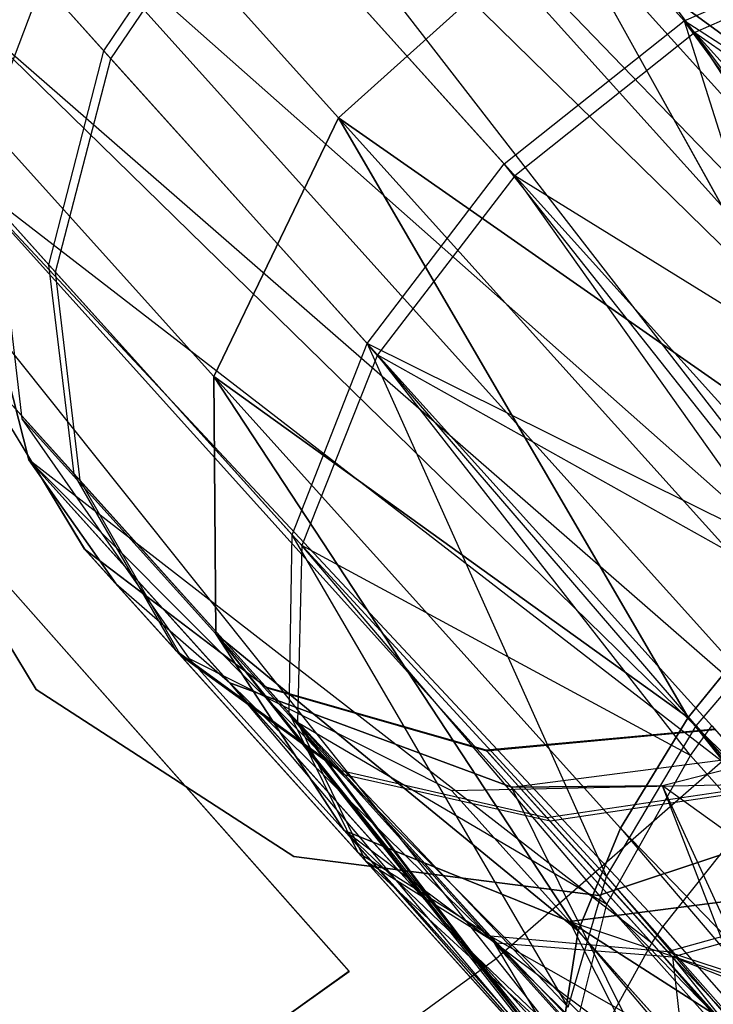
# Model space of a CAD drawing. Extents: x 0.3 to 7.1, y -3.38 to 3.38.
# Tile 380 of 604: x 4.61 to 4.72, y -1.25 to -1.09. Entities that reach past the tile are written whole.
import ezdxf

# ---------------------------------------------------------------- set-up
doc = ezdxf.new("R2010")
doc.units = 0
doc.header["$LTSCALE"] = 2.54
doc.layers.get('0').update_dxf_attribs({"linetype": 'CONTINUOUS'})

# ---------------------------------------------------------------- blocks, each defined once
blk = doc.blocks.new('SINGLES_AVVSTL_STL')
at = {"color": 0}
for p, q in [((4.77579, -1.17101, 61.32648), (4.66381, -1.02154, 61.33122)), ((4.77579, -1.17101, 61.32648), (4.66381, -1.02154, 61.33122)), ((4.77579, -1.17101, 61.32648), (4.64256, -1.03291, 61.32545)), ((4.77579, -1.17101, 61.32648), (4.64256, -1.03291, 61.32545)), ((4.77073, -1.17526, 61.32545), (4.64256, -1.03291, 61.32545)), ((4.77073, -1.17526, 61.32545), (4.64256, -1.03291, 61.32545)), ((4.77073, -1.17526, 61.32545), (4.63311, -1.04044, 61.32472)), ((4.77073, -1.17526, 61.32545), (4.63311, -1.04044, 61.32472)), ((4.7511, -1.19302, 61.32577), (4.63311, -1.04044, 61.32472)), ((4.7511, -1.19302, 61.32577), (4.63311, -1.04044, 61.32472)), ((4.67336, -1.04424, 54.58468), (4.71632, -1.09195, 54.50357)), ((4.67336, -1.04424, 54.58468), (4.71632, -1.09195, 54.50357)), ((4.718, -1.09382, 54.94895), (4.67451, -1.04552, 54.86879)), ((4.718, -1.09382, 54.94895), (4.67451, -1.04552, 54.86879)), ((4.60531, -1.10866, 20.28282), (4.6223, -1.06419, 20.27784)), ((4.60531, -1.10866, 20.40604), (4.6223, -1.06419, 20.41103)), ((4.60531, -1.10866, 20.28282), (4.6223, -1.06419, 20.27784)), ((4.60531, -1.10866, 20.40604), (4.6223, -1.06419, 20.41103)), ((4.6223, -1.06419, 20.27784), (4.66124, -1.10744, 20.15803)), ((4.6223, -1.06419, 20.27784), (4.66124, -1.10744, 20.15803)), ((4.66124, -1.10744, 20.53083), (4.6223, -1.06419, 20.41103)), ((4.66124, -1.10744, 20.53083), (4.6223, -1.06419, 20.41103)), ((4.62382, -1.09673, 54.58784), (4.64417, -1.0665, 54.58307)), ((4.62382, -1.09673, 54.58784), (4.64417, -1.0665, 54.58307)), ((4.64417, -1.0665, 54.58307), (4.68762, -1.11476, 54.50104)), ((4.64417, -1.0665, 54.58307), (4.68762, -1.11476, 54.50104)), ((4.62495, -1.09799, 54.86556), (4.64533, -1.0678, 54.87044)), ((4.62495, -1.09799, 54.86556), (4.64533, -1.0678, 54.87044)), ((4.68932, -1.11666, 54.95151), (4.64533, -1.0678, 54.87044)), ((4.68932, -1.11666, 54.95151), (4.64533, -1.0678, 54.87044)), ((4.7511, -1.19302, 61.32577), (4.61111, -1.06899, 61.33122)), ((4.7511, -1.19302, 61.32577), (4.61111, -1.06899, 61.33122)), ((4.73628, -1.20804, 61.33123), (4.61111, -1.06899, 61.33122)), ((4.73628, -1.20804, 61.33123), (4.61111, -1.06899, 61.33122)), ((4.60268, -1.07325, 54.68344), (4.62382, -1.09673, 54.58784)), ((4.60268, -1.07325, 54.68344), (4.62382, -1.09673, 54.58784)), ((4.62495, -1.09799, 54.86556), (4.60295, -1.07355, 54.76956)), ((4.62495, -1.09799, 54.86556), (4.60295, -1.07355, 54.76956)), ((4.66124, -1.10744, 20.15803), (4.69681, -1.07541, 20.15803)), ((4.69681, -1.07541, 20.53083), (4.66124, -1.10744, 20.53083)), ((4.66124, -1.10744, 20.15803), (4.69681, -1.07541, 20.15803)), ((4.69681, -1.07541, 20.53083), (4.66124, -1.10744, 20.53083)), ((4.69681, -1.07541, 20.15803), (4.74824, -1.1683, 20.07306)), ((4.69681, -1.07541, 20.15803), (4.74824, -1.1683, 20.07306)), ((4.69681, -1.07541, 20.15803), (4.76685, -1.15321, 20.07569)), ((4.74824, -1.1683, 20.61581), (4.69681, -1.07541, 20.53083)), ((4.69681, -1.07541, 20.15803), (4.76685, -1.15321, 20.07569)), ((4.69681, -1.07541, 20.15803), (4.78604, -1.14083, 20.08342)), ((4.69681, -1.07541, 20.15803), (4.78604, -1.14083, 20.08342)), ((4.76685, -1.15321, 20.61318), (4.69681, -1.07541, 20.53083)), ((4.74824, -1.1683, 20.61581), (4.69681, -1.07541, 20.53083)), ((4.76685, -1.15321, 20.61318), (4.69681, -1.07541, 20.53083)), ((4.78604, -1.14083, 20.60545), (4.69681, -1.07541, 20.53083)), ((4.78604, -1.14083, 20.60545), (4.69681, -1.07541, 20.53083)), ((4.71632, -1.09195, 54.50357), (4.74804, -1.07801, 54.51583)), ((4.71632, -1.09195, 54.50357), (4.74804, -1.07801, 54.51583)), ((4.74963, -1.07978, 54.93658), (4.718, -1.09382, 54.94895)), ((4.74963, -1.07978, 54.93658), (4.718, -1.09382, 54.94895)), ((4.73628, -1.20804, 61.33123), (4.60274, -1.0916, 61.34243)), ((4.73628, -1.20804, 61.33123), (4.60274, -1.0916, 61.34243)), ((4.72948, -1.21554, 61.3357), (4.60274, -1.0916, 61.34243)), ((4.72948, -1.21554, 61.3357), (4.60274, -1.0916, 61.34243)), ((4.68762, -1.11476, 54.50104), (4.71632, -1.09195, 54.50357)), ((4.68762, -1.11476, 54.50104), (4.71632, -1.09195, 54.50357)), ((4.71632, -1.09195, 54.50357), (4.74285, -1.17611, 54.44905)), ((4.79083, -1.14018, 54.46114), (4.71632, -1.09195, 54.50357)), ((4.79083, -1.14018, 54.46114), (4.71632, -1.09195, 54.50357)), ((4.76425, -1.15761, 54.45034), (4.71632, -1.09195, 54.50357)), ((4.76425, -1.15761, 54.45034), (4.71632, -1.09195, 54.50357)), ((4.71632, -1.09195, 54.50357), (4.74285, -1.17611, 54.44905)), ((4.718, -1.09382, 54.94895), (4.68932, -1.11666, 54.95151)), ((4.718, -1.09382, 54.94895), (4.68932, -1.11666, 54.95151)), ((4.718, -1.09382, 54.94895), (4.78878, -1.14361, 54.99196)), ((4.76224, -1.16181, 55.00151), (4.718, -1.09382, 54.94895)), ((4.76224, -1.16181, 55.00151), (4.718, -1.09382, 54.94895)), ((4.77236, -1.15419, 54.99902), (4.718, -1.09382, 54.94895)), ((4.77236, -1.15419, 54.99902), (4.718, -1.09382, 54.94895)), ((4.718, -1.09382, 54.94895), (4.78878, -1.14361, 54.99196)), ((4.61507, -1.13085, 54.59835), (4.62382, -1.09673, 54.58784)), ((4.61507, -1.13085, 54.59835), (4.62382, -1.09673, 54.58784)), ((4.62382, -1.09673, 54.58784), (4.66581, -1.14337, 54.50856)), ((4.62382, -1.09673, 54.58784), (4.66581, -1.14337, 54.50856)), ((4.61612, -1.132, 54.85482), (4.62495, -1.09799, 54.86556)), ((4.61612, -1.132, 54.85482), (4.62495, -1.09799, 54.86556)), ((4.66746, -1.1452, 54.94391), (4.62495, -1.09799, 54.86556)), ((4.66746, -1.1452, 54.94391), (4.62495, -1.09799, 54.86556)), ((4.64133, -1.14867, 20.17199), (4.66124, -1.10744, 20.15803)), ((4.66124, -1.10744, 20.53083), (4.64133, -1.14867, 20.51688)), ((4.64133, -1.14867, 20.17199), (4.66124, -1.10744, 20.15803)), ((4.66124, -1.10744, 20.53083), (4.64133, -1.14867, 20.51688)), ((4.66124, -1.10744, 20.15803), (4.71697, -1.20303, 20.08342)), ((4.66124, -1.10744, 20.15803), (4.71697, -1.20303, 20.08342)), ((4.66124, -1.10744, 20.15803), (4.73129, -1.18524, 20.07569)), ((4.71697, -1.20303, 20.60545), (4.66124, -1.10744, 20.53083)), ((4.66124, -1.10744, 20.15803), (4.73129, -1.18524, 20.07569)), ((4.66124, -1.10744, 20.15803), (4.74824, -1.1683, 20.07306)), ((4.66124, -1.10744, 20.15803), (4.74824, -1.1683, 20.07306)), ((4.73129, -1.18524, 20.61318), (4.66124, -1.10744, 20.53083)), ((4.71697, -1.20303, 20.60545), (4.66124, -1.10744, 20.53083)), ((4.73129, -1.18524, 20.61318), (4.66124, -1.10744, 20.53083)), ((4.74824, -1.1683, 20.61581), (4.66124, -1.10744, 20.53083)), ((4.74824, -1.1683, 20.61581), (4.66124, -1.10744, 20.53083)), ((4.68633, -1.24146, 5.1494), (4.58039, -1.10861, 5.30457)), ((4.68633, -1.24146, 5.1494), (4.58039, -1.10861, 5.30457)), ((4.59555, -1.10916, 54.68663), (4.61507, -1.13085, 54.59835)), ((4.59555, -1.10916, 54.68663), (4.61507, -1.13085, 54.59835)), ((4.61612, -1.132, 54.85482), (4.5958, -1.10944, 54.76616)), ((4.61612, -1.132, 54.85482), (4.5958, -1.10944, 54.76616)), ((4.61079, -1.15538, 20.29165), (4.60531, -1.10866, 20.28282)), ((4.60531, -1.10866, 20.28282), (4.64133, -1.14867, 20.17199)), ((4.60531, -1.10866, 20.28282), (4.64133, -1.14867, 20.17199)), ((4.61079, -1.15538, 20.39721), (4.60531, -1.10866, 20.40604)), ((4.61079, -1.15538, 20.29165), (4.60531, -1.10866, 20.28282)), ((4.64133, -1.14867, 20.51688), (4.60531, -1.10866, 20.40604)), ((4.61079, -1.15538, 20.39721), (4.60531, -1.10866, 20.40604)), ((4.64133, -1.14867, 20.51688), (4.60531, -1.10866, 20.40604)), ((4.60003, -1.11556, 61.75081), (4.61185, -1.16193, 61.75081)), ((4.61185, -1.16193, 61.40079), (4.60003, -1.11556, 61.35841)), ((4.60003, -1.11556, 61.35841), (4.71115, -1.23898, 61.35842)), ((4.72948, -1.21554, 61.3357), (4.60003, -1.11556, 61.35841)), ((4.72948, -1.21554, 61.3357), (4.60003, -1.11556, 61.35841)), ((4.71291, -1.23639, 61.35514), (4.60003, -1.11556, 61.35841)), ((4.71291, -1.23639, 61.35514), (4.60003, -1.11556, 61.35841)), ((4.60003, -1.11556, 61.35841), (4.71115, -1.23898, 61.35842)), ((4.60003, -1.11556, 61.75081), (4.61185, -1.16193, 61.75081)), ((4.61185, -1.16193, 61.40079), (4.60003, -1.11556, 61.35841)), ((4.66581, -1.14337, 54.50856), (4.68762, -1.11476, 54.50104)), ((4.66581, -1.14337, 54.50856), (4.68762, -1.11476, 54.50104)), ((4.74285, -1.17611, 54.44905), (4.68762, -1.11476, 54.50104)), ((4.74285, -1.17611, 54.44905), (4.68762, -1.11476, 54.50104)), ((4.7391, -1.17983, 54.44963), (4.68762, -1.11476, 54.50104)), ((4.7391, -1.17983, 54.44963), (4.68762, -1.11476, 54.50104)), ((4.68932, -1.11666, 54.95151), (4.66746, -1.1452, 54.94391)), ((4.68932, -1.11666, 54.95151), (4.66746, -1.1452, 54.94391)), ((4.73748, -1.18448, 55.00088), (4.68932, -1.11666, 54.95151)), ((4.73748, -1.18448, 55.00088), (4.68932, -1.11666, 54.95151)), ((4.76224, -1.16181, 55.00151), (4.68932, -1.11666, 54.95151)), ((4.76224, -1.16181, 55.00151), (4.68932, -1.11666, 54.95151)), ((4.6191, -1.16423, 54.61317), (4.61507, -1.13085, 54.59835)), ((4.61507, -1.13085, 54.59835), (4.65385, -1.17392, 54.52513)), ((4.61507, -1.13085, 54.59835), (4.65385, -1.17392, 54.52513)), ((4.6191, -1.16423, 54.61317), (4.61507, -1.13085, 54.59835)), ((4.62002, -1.16525, 54.83967), (4.61612, -1.132, 54.85482)), ((4.65538, -1.17561, 54.92718), (4.61612, -1.132, 54.85482)), ((4.62002, -1.16525, 54.83967), (4.61612, -1.132, 54.85482)), ((4.65538, -1.17561, 54.92718), (4.61612, -1.132, 54.85482)), ((4.65385, -1.17392, 54.52513), (4.66581, -1.14337, 54.50856)), ((4.65385, -1.17392, 54.52513), (4.66581, -1.14337, 54.50856)), ((4.66581, -1.14337, 54.50856), (4.70392, -1.22839, 54.47771)), ((4.7391, -1.17983, 54.44963), (4.66581, -1.14337, 54.50856)), ((4.7391, -1.17983, 54.44963), (4.66581, -1.14337, 54.50856)), ((4.71821, -1.20435, 54.45911), (4.66581, -1.14337, 54.50856)), ((4.71821, -1.20435, 54.45911), (4.66581, -1.14337, 54.50856)), ((4.66581, -1.14337, 54.50856), (4.70392, -1.22839, 54.47771)), ((4.62075, -1.17616, 54.69634), (4.60186, -1.14508, 54.69113)), ((4.60186, -1.14508, 54.69113), (4.6191, -1.16423, 54.61317)), ((4.60186, -1.14508, 54.69113), (4.6191, -1.16423, 54.61317)), ((4.62075, -1.17616, 54.69634), (4.60186, -1.14508, 54.69113)), ((4.62094, -1.17637, 54.75582), (4.60208, -1.14532, 54.76136)), ((4.62002, -1.16525, 54.83967), (4.60208, -1.14532, 54.76136)), ((4.62094, -1.17637, 54.75582), (4.60208, -1.14532, 54.76136)), ((4.62002, -1.16525, 54.83967), (4.60208, -1.14532, 54.76136)), ((4.66746, -1.1452, 54.94391), (4.65538, -1.17561, 54.92718)), ((4.66746, -1.1452, 54.94391), (4.65538, -1.17561, 54.92718)), ((4.66746, -1.1452, 54.94391), (4.73748, -1.18448, 55.00088)), ((4.71731, -1.20906, 54.99012), (4.66746, -1.1452, 54.94391)), ((4.71731, -1.20906, 54.99012), (4.66746, -1.1452, 54.94391)), ((4.7207, -1.20433, 54.99293), (4.66746, -1.1452, 54.94391)), ((4.7207, -1.20433, 54.99293), (4.66746, -1.1452, 54.94391)), ((4.66746, -1.1452, 54.94391), (4.73748, -1.18448, 55.00088)), ((4.64165, -1.18966, 20.1967), (4.64133, -1.14867, 20.17199)), ((4.64133, -1.14867, 20.17199), (4.6994, -1.23705, 20.11213)), ((4.64133, -1.14867, 20.17199), (4.6994, -1.23705, 20.11213)), ((4.64133, -1.14867, 20.17199), (4.70614, -1.22064, 20.09581)), ((4.6994, -1.23705, 20.57673), (4.64133, -1.14867, 20.51688)), ((4.64133, -1.14867, 20.51688), (4.64165, -1.18966, 20.49216)), ((4.64133, -1.14867, 20.17199), (4.70614, -1.22064, 20.09581)), ((4.64133, -1.14867, 20.17199), (4.71697, -1.20303, 20.08342)), ((4.64133, -1.14867, 20.17199), (4.71697, -1.20303, 20.08342)), ((4.70614, -1.22064, 20.59306), (4.64133, -1.14867, 20.51688)), ((4.6994, -1.23705, 20.57673), (4.64133, -1.14867, 20.51688)), ((4.70614, -1.22064, 20.59306), (4.64133, -1.14867, 20.51688)), ((4.71697, -1.20303, 20.60545), (4.64133, -1.14867, 20.51688)), ((4.71697, -1.20303, 20.60545), (4.64133, -1.14867, 20.51688)), ((4.64165, -1.18966, 20.1967), (4.64133, -1.14867, 20.17199)), ((4.64133, -1.14867, 20.51688), (4.64165, -1.18966, 20.49216)), ((4.68633, -1.24146, 5.1494), (4.79362, -1.14771, 5.1494)), ((4.68633, -1.24146, 5.1494), (4.79362, -1.14771, 5.1494)), ((4.61305, -1.19855, 61.72336), (4.58762, -1.15672, 61.72336)), ((4.58762, -1.15672, 61.52336), (4.61305, -1.19855, 61.52336)), ((4.58762, -1.15672, 61.52336), (4.61305, -1.19855, 61.52336)), ((4.61305, -1.19855, 61.72336), (4.58762, -1.15672, 61.72336)), ((4.63749, -1.19365, 20.30231), (4.61079, -1.15538, 20.29165)), ((4.61079, -1.15538, 20.29165), (4.64165, -1.18966, 20.1967)), ((4.61079, -1.15538, 20.29165), (4.64165, -1.18966, 20.1967)), ((4.63749, -1.19365, 20.38656), (4.61079, -1.15538, 20.39721)), ((4.61079, -1.15538, 20.39721), (4.61079, -1.15538, 20.29165)), ((4.63749, -1.19365, 20.30231), (4.61079, -1.15538, 20.29165)), ((4.61079, -1.15538, 20.39721), (4.61079, -1.15538, 20.29165)), ((4.64165, -1.18966, 20.49216), (4.61079, -1.15538, 20.39721)), ((4.63749, -1.19365, 20.38656), (4.61079, -1.15538, 20.39721)), ((4.64165, -1.18966, 20.49216), (4.61079, -1.15538, 20.39721)), ((4.61185, -1.16193, 61.75081), (4.62571, -1.18166, 61.75081)), ((4.71115, -1.23898, 61.35842), (4.61185, -1.16193, 61.40079)), ((4.70308, -1.25352, 61.38237), (4.61185, -1.16193, 61.40079)), ((4.71115, -1.23898, 61.35842), (4.61185, -1.16193, 61.40079)), ((4.70308, -1.25352, 61.38237), (4.61185, -1.16193, 61.40079)), ((4.70102, -1.26097, 61.40081), (4.61185, -1.16193, 61.40079)), ((4.64388, -1.1975, 61.75081), (4.61185, -1.16193, 61.40079)), ((4.70102, -1.26097, 61.40081), (4.61185, -1.16193, 61.40079)), ((4.61185, -1.16193, 61.40079), (4.61185, -1.16193, 61.75081)), ((4.64388, -1.1975, 61.75081), (4.61185, -1.16193, 61.40079)), ((4.62571, -1.18166, 61.75081), (4.61185, -1.16193, 61.40079)), ((4.62571, -1.18166, 61.75081), (4.61185, -1.16193, 61.40079)), ((4.61185, -1.16193, 61.75081), (4.62571, -1.18166, 61.75081)), ((4.61185, -1.16193, 61.40079), (4.61185, -1.16193, 61.75081)), ((4.63536, -1.19238, 54.6303), (4.6191, -1.16423, 54.61317)), ((4.6191, -1.16423, 54.61317), (4.65335, -1.20227, 54.5485)), ((4.6191, -1.16423, 54.61317), (4.65335, -1.20227, 54.5485)), ((4.63536, -1.19238, 54.6303), (4.6191, -1.16423, 54.61317)), ((4.63614, -1.19325, 54.82215), (4.62002, -1.16525, 54.83967)), ((4.65469, -1.20376, 54.90357), (4.62002, -1.16525, 54.83967)), ((4.63614, -1.19325, 54.82215), (4.62002, -1.16525, 54.83967)), ((4.65469, -1.20376, 54.90357), (4.62002, -1.16525, 54.83967)), ((4.66292, -1.24348, 54.83894), (4.59987, -1.17222, 54.83894)), ((4.59987, -1.17222, 54.63894), (4.66292, -1.24348, 54.63894)), ((4.66292, -1.24348, 54.83894), (4.59987, -1.17222, 54.83894)), ((4.59987, -1.17222, 54.63894), (4.66292, -1.24348, 54.63894)), ((4.66292, -1.24349, 20.47364), (4.59987, -1.17222, 20.47364)), ((4.59987, -1.17222, 20.27364), (4.66292, -1.24349, 20.27364)), ((4.66292, -1.24349, 20.47364), (4.59987, -1.17222, 20.47364)), ((4.59987, -1.17222, 20.27364), (4.66292, -1.24349, 20.27364)), ((4.65335, -1.20227, 54.5485), (4.65385, -1.17392, 54.52513)), ((4.65335, -1.20227, 54.5485), (4.65385, -1.17392, 54.52513)), ((4.70392, -1.22839, 54.47771), (4.65385, -1.17392, 54.52513)), ((4.70392, -1.22839, 54.47771), (4.65385, -1.17392, 54.52513)), ((4.69784, -1.24922, 54.50336), (4.65385, -1.17392, 54.52513)), ((4.69784, -1.24922, 54.50336), (4.65385, -1.17392, 54.52513)), ((4.65538, -1.17561, 54.92718), (4.65469, -1.20376, 54.90357)), ((4.65538, -1.17561, 54.92718), (4.65469, -1.20376, 54.90357)), ((4.70397, -1.23277, 54.97045), (4.65538, -1.17561, 54.92718)), ((4.70397, -1.23277, 54.97045), (4.65538, -1.17561, 54.92718)), ((4.71731, -1.20906, 54.99012), (4.65538, -1.17561, 54.92718)), ((4.71731, -1.20906, 54.99012), (4.65538, -1.17561, 54.92718)), ((4.64969, -1.1982, 54.70154), (4.62075, -1.17616, 54.69634)), ((4.62075, -1.17616, 54.69634), (4.63536, -1.19238, 54.6303)), ((4.62075, -1.17616, 54.69634), (4.63536, -1.19238, 54.6303)), ((4.64969, -1.1982, 54.70154), (4.62075, -1.17616, 54.69634)), ((4.62094, -1.17637, 54.75582), (4.62075, -1.17616, 54.69634)), ((4.62094, -1.17637, 54.75582), (4.62075, -1.17616, 54.69634)), ((4.64984, -1.19837, 54.75029), (4.62094, -1.17637, 54.75582)), ((4.64984, -1.19837, 54.75029), (4.62094, -1.17637, 54.75582)), ((4.63614, -1.19325, 54.82215), (4.62094, -1.17637, 54.75582)), ((4.63614, -1.19325, 54.82215), (4.62094, -1.17637, 54.75582)), ((4.71821, -1.20435, 54.45911), (4.7391, -1.17983, 54.44963)), ((4.71821, -1.20435, 54.45911), (4.7391, -1.17983, 54.44963)), ((4.62571, -1.18166, 61.75081), (4.64388, -1.1975, 61.75081)), ((4.62571, -1.18166, 61.75081), (4.64388, -1.1975, 61.75081)), ((4.73129, -1.18524, 20.07569), (4.71697, -1.20303, 20.08342)), ((4.71697, -1.20303, 20.60545), (4.73129, -1.18524, 20.61318)), ((4.73129, -1.18524, 20.07569), (4.71697, -1.20303, 20.08342)), ((4.71697, -1.20303, 20.60545), (4.73129, -1.18524, 20.61318)), ((4.66212, -1.22101, 20.22652), (4.64165, -1.18966, 20.1967)), ((4.64165, -1.18966, 20.1967), (4.69956, -1.26259, 20.15262)), ((4.64165, -1.18966, 20.1967), (4.69956, -1.26259, 20.15262)), ((4.64165, -1.18966, 20.1967), (4.69717, -1.25131, 20.13144)), ((4.70643, -1.27023, 20.51445), (4.64165, -1.18966, 20.49216)), ((4.64165, -1.18966, 20.49216), (4.66212, -1.22101, 20.46236)), ((4.70643, -1.27023, 20.51445), (4.64165, -1.18966, 20.49216)), ((4.70245, -1.2669, 20.52535), (4.64165, -1.18966, 20.49216)), ((4.70245, -1.2669, 20.52535), (4.64165, -1.18966, 20.49216)), ((4.69956, -1.26259, 20.53625), (4.64165, -1.18966, 20.49216)), ((4.64165, -1.18966, 20.1967), (4.69717, -1.25131, 20.13144)), ((4.64165, -1.18966, 20.1967), (4.6994, -1.23705, 20.11213)), ((4.64165, -1.18966, 20.1967), (4.6994, -1.23705, 20.11213)), ((4.69717, -1.25131, 20.55742), (4.64165, -1.18966, 20.49216)), ((4.69956, -1.26259, 20.53625), (4.64165, -1.18966, 20.49216)), ((4.69717, -1.25131, 20.55742), (4.64165, -1.18966, 20.49216)), ((4.6994, -1.23705, 20.57673), (4.64165, -1.18966, 20.49216)), ((4.6994, -1.23705, 20.57673), (4.64165, -1.18966, 20.49216)), ((4.66212, -1.22101, 20.22652), (4.64165, -1.18966, 20.1967)), ((4.64165, -1.18966, 20.49216), (4.66212, -1.22101, 20.46236)), ((4.66166, -1.2115, 54.64743), (4.63536, -1.19238, 54.6303)), ((4.63536, -1.19238, 54.6303), (4.66437, -1.2246, 54.57553)), ((4.63536, -1.19238, 54.6303), (4.66437, -1.2246, 54.57553)), ((4.66166, -1.2115, 54.64743), (4.63536, -1.19238, 54.6303)), ((4.6623, -1.21221, 54.80463), (4.63614, -1.19325, 54.82215)), ((4.6623, -1.21221, 54.80463), (4.63614, -1.19325, 54.82215)), ((4.66551, -1.22587, 54.87628), (4.63614, -1.19325, 54.82215)), ((4.66551, -1.22587, 54.87628), (4.63614, -1.19325, 54.82215)), ((4.67928, -1.21471, 20.31234), (4.63749, -1.19365, 20.30231)), ((4.63749, -1.19365, 20.30231), (4.66212, -1.22101, 20.22652)), ((4.63749, -1.19365, 20.30231), (4.66212, -1.22101, 20.22652)), ((4.67928, -1.21471, 20.37653), (4.63749, -1.19365, 20.38656)), ((4.63749, -1.19365, 20.38656), (4.63749, -1.19365, 20.30231)), ((4.67928, -1.21471, 20.31234), (4.63749, -1.19365, 20.30231)), ((4.63749, -1.19365, 20.38656), (4.63749, -1.19365, 20.30231)), ((4.66212, -1.22101, 20.46236), (4.63749, -1.19365, 20.38656)), ((4.67928, -1.21471, 20.37653), (4.63749, -1.19365, 20.38656)), ((4.66212, -1.22101, 20.46236), (4.63749, -1.19365, 20.38656)), ((4.64388, -1.1975, 61.75081), (4.68877, -1.21411, 61.75081)), ((4.70102, -1.26097, 61.40081), (4.64388, -1.1975, 61.44865)), ((4.64388, -1.1975, 61.75081), (4.64388, -1.1975, 61.44865)), ((4.70102, -1.26097, 61.40081), (4.64388, -1.1975, 61.44865)), ((4.70245, -1.2669, 61.42473), (4.64388, -1.1975, 61.44865)), ((4.70819, -1.26893, 61.44863), (4.64388, -1.1975, 61.44865)), ((4.70245, -1.2669, 61.42473), (4.64388, -1.1975, 61.44865)), ((4.70819, -1.26893, 61.44863), (4.64388, -1.1975, 61.44865)), ((4.71542, -1.26775, 61.46633), (4.64388, -1.1975, 61.44865)), ((4.71542, -1.26775, 61.46633), (4.64388, -1.1975, 61.44865)), ((4.68877, -1.21411, 61.49103), (4.64388, -1.1975, 61.44865)), ((4.64388, -1.1975, 61.75081), (4.68877, -1.21411, 61.75081)), ((4.64388, -1.1975, 61.75081), (4.64388, -1.1975, 61.44865)), ((4.68877, -1.21411, 61.49103), (4.64388, -1.1975, 61.44865)), ((4.65412, -1.2252, 61.72336), (4.61305, -1.19855, 61.72336)), ((4.61305, -1.19855, 61.52336), (4.65412, -1.2252, 61.52336)), ((4.61305, -1.19855, 61.52336), (4.65412, -1.2252, 61.52336)), ((4.61305, -1.19855, 61.52336), (4.61305, -1.19855, 61.72336)), ((4.65412, -1.2252, 61.72336), (4.61305, -1.19855, 61.72336)), ((4.61305, -1.19855, 61.52336), (4.61305, -1.19855, 61.72336)), ((4.64969, -1.1982, 54.70154), (4.66166, -1.2115, 54.64743)), ((4.68475, -1.20823, 54.70604), (4.64969, -1.1982, 54.70154)), ((4.64969, -1.1982, 54.70154), (4.66166, -1.2115, 54.64743)), ((4.64984, -1.19837, 54.75029), (4.64969, -1.1982, 54.70154)), ((4.64984, -1.19837, 54.75029), (4.64969, -1.1982, 54.70154)), ((4.68475, -1.20823, 54.70604), (4.64969, -1.1982, 54.70154)), ((4.68488, -1.20837, 54.7455), (4.64984, -1.19837, 54.75029)), ((4.6623, -1.21221, 54.80463), (4.64984, -1.19837, 54.75029)), ((4.6623, -1.21221, 54.80463), (4.64984, -1.19837, 54.75029)), ((4.68488, -1.20837, 54.7455), (4.64984, -1.19837, 54.75029)), ((4.69784, -1.24922, 54.50336), (4.65335, -1.20227, 54.5485)), ((4.69784, -1.24922, 54.50336), (4.65335, -1.20227, 54.5485)), ((4.70173, -1.26604, 54.53752), (4.65335, -1.20227, 54.5485)), ((4.70173, -1.26604, 54.53752), (4.65335, -1.20227, 54.5485)), ((4.66437, -1.2246, 54.57553), (4.65335, -1.20227, 54.5485)), ((4.66437, -1.2246, 54.57553), (4.65335, -1.20227, 54.5485)), ((4.65469, -1.20376, 54.90357), (4.70397, -1.23277, 54.97045)), ((4.70296, -1.26741, 54.91328), (4.65469, -1.20376, 54.90357)), ((4.65469, -1.20376, 54.90357), (4.66551, -1.22587, 54.87628)), ((4.70296, -1.26741, 54.91328), (4.65469, -1.20376, 54.90357)), ((4.69895, -1.25291, 54.94406), (4.65469, -1.20376, 54.90357)), ((4.69895, -1.25291, 54.94406), (4.65469, -1.20376, 54.90357)), ((4.65469, -1.20376, 54.90357), (4.70397, -1.23277, 54.97045)), ((4.65469, -1.20376, 54.90357), (4.66551, -1.22587, 54.87628)), ((4.71697, -1.20303, 20.08342), (4.70614, -1.22064, 20.09581)), ((4.70614, -1.22064, 20.59306), (4.71697, -1.20303, 20.60545)), ((4.71697, -1.20303, 20.08342), (4.70614, -1.22064, 20.09581)), ((4.70614, -1.22064, 20.59306), (4.71697, -1.20303, 20.60545)), ((4.71697, -1.20303, 20.08342), (5.08284, -1.60937, 19.74558)), ((4.71697, -1.20303, 20.08342), (5.08284, -1.60937, 19.74558)), ((4.71697, -1.20303, 20.60545), (5.08284, -1.60937, 20.94329)), ((4.71697, -1.20303, 20.60545), (5.08284, -1.60937, 20.94329)), ((4.71697, -1.20303, 20.60545), (5.06935, -1.64792, 20.91834)), ((4.71697, -1.20303, 20.60545), (5.06935, -1.64792, 20.91834)), ((4.72121, -1.2049, 54.70923), (4.68475, -1.20823, 54.70604)), ((4.72121, -1.2049, 54.70923), (4.68475, -1.20823, 54.70604)), ((4.72131, -1.20501, 54.7421), (4.68488, -1.20837, 54.7455)), ((4.72131, -1.20501, 54.7421), (4.68488, -1.20837, 54.7455)), ((4.70392, -1.22839, 54.47771), (4.71821, -1.20435, 54.45911)), ((4.70392, -1.22839, 54.47771), (4.71821, -1.20435, 54.45911)), ((4.71731, -1.20906, 54.99012), (4.7207, -1.20433, 54.99293)), ((4.71731, -1.20906, 54.99012), (4.7207, -1.20433, 54.99293)), ((4.71821, -1.20435, 54.45911), (5.05519, -1.62588, 54.16001)), ((4.71821, -1.20435, 54.45911), (5.05519, -1.62588, 54.16001)), ((4.71821, -1.20435, 54.45911), (5.06405, -1.60028, 54.14302)), ((4.71821, -1.20435, 54.45911), (5.06405, -1.60028, 54.14302)), ((4.7207, -1.20433, 54.99293), (5.07904, -1.61693, 55.32462)), ((4.7207, -1.20433, 54.99293), (5.07904, -1.61693, 55.32462)), ((4.68475, -1.20823, 54.70604), (4.69444, -1.21899, 54.66225)), ((4.68475, -1.20823, 54.70604), (4.69444, -1.21899, 54.66225)), ((4.68488, -1.20837, 54.7455), (4.68475, -1.20823, 54.70604)), ((4.68488, -1.20837, 54.7455), (4.68475, -1.20823, 54.70604)), ((4.69496, -1.21957, 54.78948), (4.68488, -1.20837, 54.7455)), ((4.69496, -1.21957, 54.78948), (4.68488, -1.20837, 54.7455)), ((4.68877, -1.21411, 61.75081), (4.73624, -1.20796, 61.75081)), ((4.68877, -1.21411, 61.75081), (4.73624, -1.20796, 61.75081)), ((4.73624, -1.20796, 61.51823), (4.71288, -1.21392, 61.50702)), ((4.73624, -1.20796, 61.75081), (4.71288, -1.21392, 61.50702)), ((4.73624, -1.20796, 61.51823), (4.71288, -1.21392, 61.50702)), ((4.73624, -1.20796, 61.75081), (4.71288, -1.21392, 61.50702)), ((4.70397, -1.23277, 54.97045), (4.71731, -1.20906, 54.99012)), ((4.70397, -1.23277, 54.97045), (4.71731, -1.20906, 54.99012)), ((5.07904, -1.61693, 55.32462), (4.71731, -1.20906, 54.99012)), ((5.07904, -1.61693, 55.32462), (4.71731, -1.20906, 54.99012)), ((4.66166, -1.2115, 54.64743), (4.68543, -1.23789, 54.60255)), ((4.69444, -1.21899, 54.66225), (4.66166, -1.2115, 54.64743)), ((4.66166, -1.2115, 54.64743), (4.68543, -1.23789, 54.60255)), ((4.69444, -1.21899, 54.66225), (4.66166, -1.2115, 54.64743)), ((4.69496, -1.21957, 54.78948), (4.6623, -1.21221, 54.80463)), ((4.68636, -1.23893, 54.84898), (4.6623, -1.21221, 54.80463)), ((4.68636, -1.23893, 54.84898), (4.6623, -1.21221, 54.80463)), ((4.69496, -1.21957, 54.78948), (4.6623, -1.21221, 54.80463)), ((4.7266, -1.21372, 20.31945), (4.67928, -1.21471, 20.31234)), ((4.7266, -1.21372, 20.36942), (4.67928, -1.21471, 20.37653)), ((4.7266, -1.21372, 20.31945), (4.67928, -1.21471, 20.31234)), ((4.7266, -1.21372, 20.36942), (4.67928, -1.21471, 20.37653)), ((4.67928, -1.21471, 20.31234), (4.69805, -1.23555, 20.25459)), ((4.67928, -1.21471, 20.31234), (4.69805, -1.23555, 20.25459)), ((4.67928, -1.21471, 20.37653), (4.67928, -1.21471, 20.31234)), ((4.67928, -1.21471, 20.37653), (4.67928, -1.21471, 20.31234)), ((4.69805, -1.23555, 20.43428), (4.67928, -1.21471, 20.37653)), ((4.69805, -1.23555, 20.43428), (4.67928, -1.21471, 20.37653)), ((4.71288, -1.21392, 61.50702), (4.68877, -1.21411, 61.49103)), ((4.68877, -1.21411, 61.75081), (4.71288, -1.21392, 61.50702)), ((4.68877, -1.21411, 61.75081), (4.71288, -1.21392, 61.50702)), ((4.71288, -1.21392, 61.50702), (4.68877, -1.21411, 61.49103)), ((4.71542, -1.26775, 61.46633), (4.68877, -1.21411, 61.49103)), ((4.71542, -1.26775, 61.46633), (4.68877, -1.21411, 61.49103)), ((4.73106, -1.2611, 61.49102), (4.68877, -1.21411, 61.49103)), ((4.73106, -1.2611, 61.49102), (4.68877, -1.21411, 61.49103)), ((4.68877, -1.21411, 61.75081), (4.68877, -1.21411, 61.49103)), ((4.68877, -1.21411, 61.75081), (4.68877, -1.21411, 61.49103)), ((4.72928, -1.21386, 54.67275), (4.69444, -1.21899, 54.66225)), ((4.72928, -1.21386, 54.67275), (4.69444, -1.21899, 54.66225)), ((4.72971, -1.21434, 54.77874), (4.69496, -1.21957, 54.78948)), ((4.72971, -1.21434, 54.77874), (4.69496, -1.21957, 54.78948)), ((4.73106, -1.2611, 61.49102), (4.71288, -1.21392, 61.50702)), ((4.73381, -1.25962, 61.49429), (4.71288, -1.21392, 61.50702)), ((4.73106, -1.2611, 61.49102), (4.71288, -1.21392, 61.50702)), ((4.73381, -1.25962, 61.49429), (4.71288, -1.21392, 61.50702)), ((4.75626, -1.24527, 61.51375), (4.71288, -1.21392, 61.50702)), ((4.75626, -1.24527, 61.51375), (4.71288, -1.21392, 61.50702)), ((4.74912, -1.21591, 61.72336), (4.70268, -1.2314, 61.72336)), ((4.70268, -1.2314, 61.52336), (4.74912, -1.21591, 61.52336)), ((4.70268, -1.2314, 61.52336), (4.74912, -1.21591, 61.52336)), ((4.74912, -1.21591, 61.72336), (4.70268, -1.2314, 61.72336)), ((4.71291, -1.23639, 61.35514), (4.72948, -1.21554, 61.3357)), ((4.71291, -1.23639, 61.35514), (4.72948, -1.21554, 61.3357)), ((4.69444, -1.21899, 54.66225), (4.71368, -1.24036, 54.62593)), ((4.69444, -1.21899, 54.66225), (4.71368, -1.24036, 54.62593)), ((4.71443, -1.2412, 54.82537), (4.69496, -1.21957, 54.78948)), ((4.71443, -1.2412, 54.82537), (4.69496, -1.21957, 54.78948)), ((4.69805, -1.23555, 20.25459), (4.66212, -1.22101, 20.22652)), ((4.66212, -1.22101, 20.22652), (4.7174, -1.27378, 20.1956)), ((4.66212, -1.22101, 20.22652), (4.7174, -1.27378, 20.1956)), ((4.66212, -1.22101, 20.22652), (4.70245, -1.2669, 20.16352)), ((4.73181, -1.27305, 20.47396), (4.66212, -1.22101, 20.46236)), ((4.66212, -1.22101, 20.46236), (4.69805, -1.23555, 20.43428)), ((4.66212, -1.22101, 20.22652), (4.70245, -1.2669, 20.16352)), ((4.66212, -1.22101, 20.22652), (4.69956, -1.26259, 20.15262)), ((4.66212, -1.22101, 20.22652), (4.69956, -1.26259, 20.15262)), ((4.7174, -1.27378, 20.49327), (4.66212, -1.22101, 20.46236)), ((4.73181, -1.27305, 20.47396), (4.66212, -1.22101, 20.46236)), ((4.7174, -1.27378, 20.49327), (4.66212, -1.22101, 20.46236)), ((4.70643, -1.27023, 20.51445), (4.66212, -1.22101, 20.46236)), ((4.70643, -1.27023, 20.51445), (4.66212, -1.22101, 20.46236)), ((4.69805, -1.23555, 20.25459), (4.66212, -1.22101, 20.22652)), ((4.66212, -1.22101, 20.46236), (4.69805, -1.23555, 20.43428)), ((4.70614, -1.22064, 20.09581), (4.6994, -1.23705, 20.11213)), ((4.6994, -1.23705, 20.57673), (4.70614, -1.22064, 20.59306)), ((4.70614, -1.22064, 20.09581), (4.6994, -1.23705, 20.11213)), ((4.6994, -1.23705, 20.57673), (4.70614, -1.22064, 20.59306)), ((4.70614, -1.22064, 20.09581), (5.06935, -1.64792, 19.77053)), ((4.70614, -1.22064, 20.09581), (5.06935, -1.64792, 19.77053)), ((4.70614, -1.22064, 20.09581), (5.08284, -1.60937, 19.74558)), ((4.70614, -1.22064, 20.09581), (5.08284, -1.60937, 19.74558)), ((4.70614, -1.22064, 20.59306), (5.06935, -1.64792, 20.91834)), ((4.70614, -1.22064, 20.59306), (5.06935, -1.64792, 20.91834)), ((4.70268, -1.2314, 61.72336), (4.65412, -1.2252, 61.72336)), ((4.65412, -1.2252, 61.52336), (4.70268, -1.2314, 61.52336)), ((4.65412, -1.2252, 61.52336), (4.70268, -1.2314, 61.52336)), ((4.65412, -1.2252, 61.52336), (4.65412, -1.2252, 61.72336)), ((4.70268, -1.2314, 61.72336), (4.65412, -1.2252, 61.72336)), ((4.65412, -1.2252, 61.52336), (4.65412, -1.2252, 61.72336)), ((4.70323, -1.2677, 54.54262), (4.66437, -1.2246, 54.57553)), ((4.70245, -1.2669, 54.54008), (4.66437, -1.2246, 54.57553)), ((4.70173, -1.26604, 54.53752), (4.66437, -1.2246, 54.57553)), ((4.70245, -1.2669, 54.54008), (4.66437, -1.2246, 54.57553)), ((4.70173, -1.26604, 54.53752), (4.66437, -1.2246, 54.57553)), ((4.70323, -1.2677, 54.54262), (4.66437, -1.2246, 54.57553)), ((4.68543, -1.23789, 54.60255), (4.66437, -1.2246, 54.57553)), ((4.68543, -1.23789, 54.60255), (4.66437, -1.2246, 54.57553)), ((4.70432, -1.26892, 54.90861), (4.66551, -1.22587, 54.87628)), ((4.66551, -1.22587, 54.87628), (4.71828, -1.27438, 54.8778)), ((4.66551, -1.22587, 54.87628), (4.71828, -1.27438, 54.8778)), ((4.66551, -1.22587, 54.87628), (4.68636, -1.23893, 54.84898)), ((4.70432, -1.26892, 54.90861), (4.66551, -1.22587, 54.87628)), ((4.70361, -1.26819, 54.91094), (4.66551, -1.22587, 54.87628)), ((4.70361, -1.26819, 54.91094), (4.66551, -1.22587, 54.87628)), ((4.70296, -1.26741, 54.91328), (4.66551, -1.22587, 54.87628)), ((4.70296, -1.26741, 54.91328), (4.66551, -1.22587, 54.87628)), ((4.66551, -1.22587, 54.87628), (4.68636, -1.23893, 54.84898)), ((4.69784, -1.24922, 54.50336), (4.70392, -1.22839, 54.47771)), ((4.69784, -1.24922, 54.50336), (4.70392, -1.22839, 54.47771)), ((4.70392, -1.22839, 54.47771), (5.05404, -1.63517, 54.16797)), ((4.70392, -1.22839, 54.47771), (5.05404, -1.63517, 54.16797)), ((4.70392, -1.22839, 54.47771), (5.05519, -1.62588, 54.16001)), ((4.70392, -1.22839, 54.47771), (5.05519, -1.62588, 54.16001)), ((4.74121, -1.22995, 20.27451), (4.69805, -1.23555, 20.25459)), ((4.69805, -1.23555, 20.43428), (4.74121, -1.22995, 20.41436)), ((4.74121, -1.22995, 20.27451), (4.69805, -1.23555, 20.25459)), ((4.69805, -1.23555, 20.43428), (4.74121, -1.22995, 20.41436)), ((4.70268, -1.2314, 61.52336), (4.70268, -1.2314, 61.72336)), ((4.70268, -1.2314, 61.52336), (4.70268, -1.2314, 61.72336)), ((4.7453, -1.23165, 54.6425), (4.71368, -1.24036, 54.62593)), ((4.7453, -1.23165, 54.6425), (4.71368, -1.24036, 54.62593)), ((4.69895, -1.25291, 54.94406), (4.70397, -1.23277, 54.97045)), ((4.69895, -1.25291, 54.94406), (4.70397, -1.23277, 54.97045)), ((5.0703, -1.64266, 55.30776), (4.70397, -1.23277, 54.97045)), ((5.0703, -1.64266, 55.30776), (4.70397, -1.23277, 54.97045)), ((5.07904, -1.61693, 55.32462), (4.70397, -1.23277, 54.97045)), ((5.07904, -1.61693, 55.32462), (4.70397, -1.23277, 54.97045)), ((4.71443, -1.2412, 54.82537), (4.74593, -1.23235, 54.80864)), ((4.71443, -1.2412, 54.82537), (4.74593, -1.23235, 54.80864)), ((4.69805, -1.23555, 20.25459), (4.74884, -1.26807, 20.23123)), ((4.69805, -1.23555, 20.25459), (4.74884, -1.26807, 20.23123)), ((4.69805, -1.23555, 20.25459), (4.73181, -1.27305, 20.2149)), ((4.76749, -1.25913, 20.44525), (4.69805, -1.23555, 20.43428)), ((4.69805, -1.23555, 20.25459), (4.73181, -1.27305, 20.2149)), ((4.69805, -1.23555, 20.25459), (4.7174, -1.27378, 20.1956)), ((4.69805, -1.23555, 20.25459), (4.7174, -1.27378, 20.1956)), ((4.74884, -1.26807, 20.45764), (4.69805, -1.23555, 20.43428)), ((4.76749, -1.25913, 20.44525), (4.69805, -1.23555, 20.43428)), ((4.74884, -1.26807, 20.45764), (4.69805, -1.23555, 20.43428)), ((4.73181, -1.27305, 20.47396), (4.69805, -1.23555, 20.43428)), ((4.73181, -1.27305, 20.47396), (4.69805, -1.23555, 20.43428)), ((4.71115, -1.23898, 61.35842), (4.71291, -1.23639, 61.35514)), ((4.71115, -1.23898, 61.35842), (4.71291, -1.23639, 61.35514)), ((4.71291, -1.23639, 61.35514), (5.04364, -1.61305, 61.05786)), ((4.71291, -1.23639, 61.35514), (5.04364, -1.61305, 61.05786)), ((4.68543, -1.23789, 54.60255), (4.7408, -1.26934, 54.60251)), ((4.71368, -1.24036, 54.62593), (4.68543, -1.23789, 54.60255)), ((4.70323, -1.2677, 54.54262), (4.68543, -1.23789, 54.60255)), ((4.70323, -1.2677, 54.54262), (4.68543, -1.23789, 54.60255)), ((4.71952, -1.27329, 54.57681), (4.68543, -1.23789, 54.60255)), ((4.71952, -1.27329, 54.57681), (4.68543, -1.23789, 54.60255)), ((4.68543, -1.23789, 54.60255), (4.7408, -1.26934, 54.60251)), ((4.71368, -1.24036, 54.62593), (4.68543, -1.23789, 54.60255)), ((4.6994, -1.23705, 20.11213), (4.69717, -1.25131, 20.13144)), ((4.69717, -1.25131, 20.55742), (4.6994, -1.23705, 20.57673)), ((4.6994, -1.23705, 20.11213), (4.69717, -1.25131, 20.13144)), ((4.69717, -1.25131, 20.55742), (4.6994, -1.23705, 20.57673)), ((4.6994, -1.23705, 20.11213), (5.06935, -1.64792, 19.77053)), ((4.6994, -1.23705, 20.11213), (5.06935, -1.64792, 19.77053)), ((5.06935, -1.64792, 20.91834), (4.6994, -1.23705, 20.57673)), ((4.6994, -1.23705, 20.57673), (5.07525, -1.67984, 20.88316)), ((4.6994, -1.23705, 20.57673), (5.07525, -1.67984, 20.88316)), ((5.06935, -1.64792, 20.91834), (4.6994, -1.23705, 20.57673)), ((4.68636, -1.23893, 54.84898), (4.71828, -1.27438, 54.8778)), ((4.68636, -1.23893, 54.84898), (4.71828, -1.27438, 54.8778)), ((4.68636, -1.23893, 54.84898), (4.71443, -1.2412, 54.82537)), ((4.68636, -1.23893, 54.84898), (4.71443, -1.2412, 54.82537)), ((4.70308, -1.25352, 61.38237), (4.71115, -1.23898, 61.35842)), ((4.70308, -1.25352, 61.38237), (4.71115, -1.23898, 61.35842)), ((4.71115, -1.23898, 61.35842), (5.04245, -1.6223, 61.06586)), ((4.71115, -1.23898, 61.35842), (5.04245, -1.6223, 61.06586)), ((4.71115, -1.23898, 61.35842), (5.04364, -1.61305, 61.05786)), ((4.71115, -1.23898, 61.35842), (5.04364, -1.61305, 61.05786)), ((4.57106, -1.3252, 5.1494), (4.68633, -1.24146, 5.1494)), ((4.57106, -1.3252, 5.1494), (4.68633, -1.24146, 5.1494)), ((4.78405, -1.36399, 4.98093), (4.68633, -1.24146, 5.1494)), ((4.78405, -1.36399, 4.98093), (4.68633, -1.24146, 5.1494)), ((4.76614, -1.25758, 54.62116), (4.71368, -1.24036, 54.62593)), ((4.7408, -1.26934, 54.60251), (4.71368, -1.24036, 54.62593)), ((4.7408, -1.26934, 54.60251), (4.71368, -1.24036, 54.62593)), ((4.76614, -1.25758, 54.62116), (4.71368, -1.24036, 54.62593)), ((4.71443, -1.2412, 54.82537), (4.71828, -1.27438, 54.8778)), ((4.76366, -1.26054, 54.83162), (4.71443, -1.2412, 54.82537)), ((4.76366, -1.26054, 54.83162), (4.71443, -1.2412, 54.82537)), ((4.73877, -1.27141, 54.85134), (4.71443, -1.2412, 54.82537)), ((4.73877, -1.27141, 54.85134), (4.71443, -1.2412, 54.82537)), ((4.71443, -1.2412, 54.82537), (4.71828, -1.27438, 54.8778)), ((4.55734, -1.3188, 54.63894), (4.66292, -1.24348, 54.63894)), ((4.66292, -1.24348, 54.83894), (4.55734, -1.3188, 54.83894)), ((4.66292, -1.24348, 54.83894), (4.55734, -1.3188, 54.83894)), ((4.55734, -1.3188, 54.63894), (4.66292, -1.24348, 54.63894)), ((4.55734, -1.3188, 20.27364), (4.66292, -1.24349, 20.27364)), ((4.66292, -1.24349, 20.47364), (4.55734, -1.3188, 20.47364)), ((4.66292, -1.24349, 20.47364), (4.55734, -1.3188, 20.47364)), ((4.55734, -1.3188, 20.27364), (4.66292, -1.24349, 20.27364)), ((4.66292, -1.24348, 54.63894), (4.66292, -1.24348, 54.83894)), ((4.66292, -1.24348, 54.63894), (4.66292, -1.24348, 54.83894)), ((4.66292, -1.24349, 20.27364), (4.66292, -1.24349, 20.47364)), ((4.66292, -1.24349, 20.27364), (4.66292, -1.24349, 20.47364))]:
    blk.add_line(p, q, dxfattribs=at)

msp = doc.modelspace()

# ---------------------------------------------------------------- block references
at = {"color": 0}
msp.add_blockref('SINGLES_AVVSTL_STL', (0, 0), dxfattribs=at)

doc.saveas('drawing.dxf')
